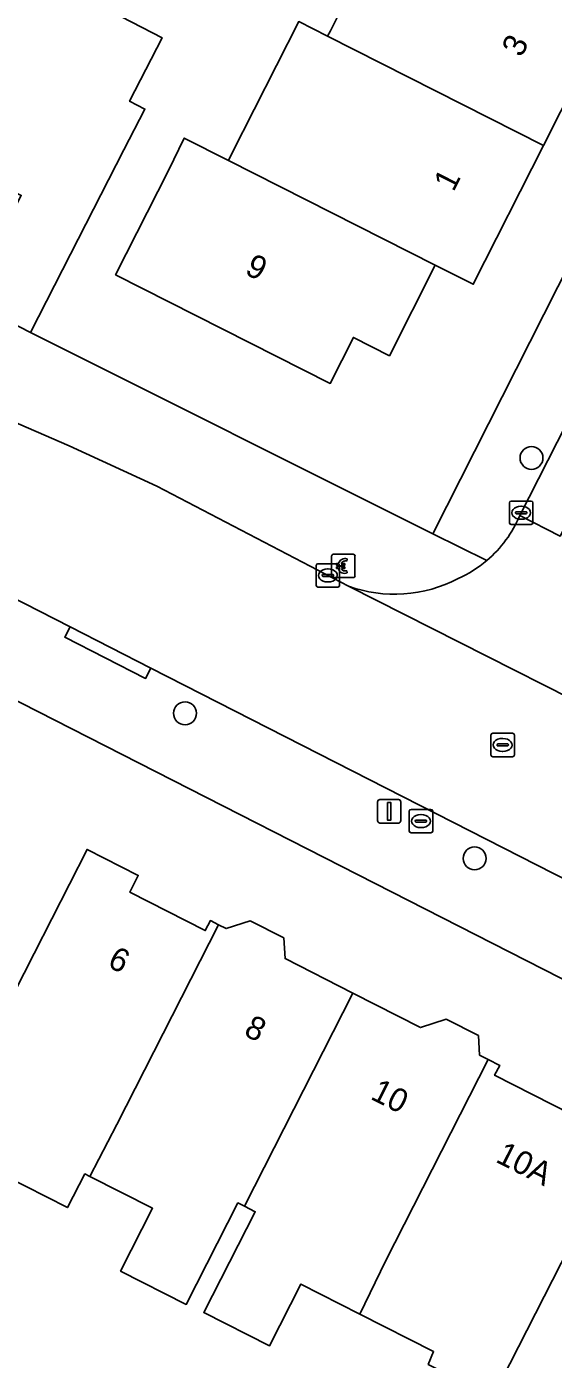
# Model space of a CAD drawing. Extents: x 160349 to 161355, y 381727 to 382854.
# Drawn here: x 160925.4 to 160947.9, y 382397.3 to 382454.3 of the extents above; entities that cross this region are included whole.
import ezdxf

# ---------------------------------------------------------------- set-up
doc = ezdxf.new("R2010")
doc.units = 0
for name, color, linetype in [('IMGEO_Betaalautomaat', 7, 'Continuous'), ('IMGEO_Boom', 7, 'Continuous'), ('IMGEO_Brandkraan', 7, 'Continuous'), ('IMGEO_Erf', 7, 'Continuous'), ('IMGEO_Kolk', 7, 'Continuous'), ('IMGEO_Lichtmast', 7, 'Continuous'), ('IMGEO_Pand', 7, 'Continuous'), ('IMGEO_Pand_nummerreeks', 7, 'Continuous'), ('IMGEO_Parkeervlak_open', 7, 'Continuous'), ('IMGEO_Rijbaan_lokaal_open', 7, 'Continuous'), ('IMGEO_Rioolput', 7, 'Continuous'), ('IMGEO_Voetpad_open', 7, 'Continuous')]:
    doc.layers.add(name, color=color, linetype=linetype)

msp = doc.modelspace()

# ---------------------------------------------------------------- linework, layer by layer
at = {"layer": 'IMGEO_Betaalautomaat'}
for p, q in [((160938.485, 382431.717), (160939.326, 382431.717)), ((160939.326, 382431.717), (160938.485, 382431.717)), ((160938.41, 382430.793), (160938.41, 382431.634)), ((160938.41, 382431.634), (160938.41, 382430.793)), ((160938.693, 382431.181), (160938.693, 382431.249)), ((160938.814, 382431.249), (160938.814, 382431.181)), ((160939.072, 382431.522), (160939.055, 382431.422)), ((160939.409, 382431.643), (160939.409, 382430.802)), ((160939.409, 382430.802), (160939.409, 382431.643)), ((160939.335, 382430.718), (160938.494, 382430.718)), ((160938.494, 382430.718), (160939.335, 382430.718)), ((160939.059, 382431.016), (160939.081, 382430.929))]:
    msp.add_line(p, q, dxfattribs=at)
for points in [[(160938.693, 382431.249), (160938.624, 382431.249), (160938.624, 382431.318), (160938.703, 382431.318)], [(160938.698, 382431.112), (160938.624, 382431.112), (160938.624, 382431.181), (160938.693, 382431.181)], [(160938.825, 382431.318), (160938.972, 382431.318), (160938.972, 382431.249), (160938.814, 382431.249)], [(160938.814, 382431.181), (160938.972, 382431.181), (160938.972, 382431.112), (160938.828, 382431.112)]]:
    msp.add_lwpolyline(points, dxfattribs=at)
for centre, radius, start, end in [((160938.488, 382431.64), 0.0779, 92.4484, 184.2845), ((160938.488, 382431.64), 0.0779, 92.4484, 184.2845), ((160939.332, 382431.64), 0.0779, 2.4484, 94.2845), ((160939.332, 382431.64), 0.0779, 2.4484, 94.2845), ((160938.959, 382431.167), 0.267, 191.8096, 297.0389), ((160938.986, 382431.242), 0.293, 73.014, 165.0139), ((160938.992, 382431.255), 0.179, 69.3236, 159.5683), ((160938.992, 382431.182), 0.179, 202.7625, 291.8693), ((160938.488, 382430.796), 0.0779, 182.4484, 274.2845), ((160938.488, 382430.796), 0.0779, 182.4484, 274.2845), ((160939.332, 382430.796), 0.0779, 272.4484, 4.2845), ((160939.332, 382430.796), 0.0779, 272.4484, 4.2845)]:
    msp.add_arc(centre, radius, start, end, dxfattribs=at)
at = {"layer": 'IMGEO_Boom'}
for centre in [(160946.951, 382435.836), (160932.148, 382424.922), (160944.519, 382418.719)]:
    msp.add_circle(centre, 0.489, dxfattribs=at)
at = {"layer": 'IMGEO_Brandkraan'}
for p, q in [((160941.728, 382419.889), (160941.728, 382420.741)), ((160941.803, 382420.815), (160942.655, 382420.815)), ((160941.987, 382420.309), (160941.987, 382420.321)), ((160942.03, 382420.358), (160942.428, 382420.358)), ((160942.216, 382420.595), (160942.241, 382420.595)), ((160942.471, 382420.321), (160942.471, 382420.309)), ((160942.729, 382420.741), (160942.729, 382419.889)), ((160942.655, 382419.815), (160941.803, 382419.815)), ((160942.425, 382420.272), (160942.027, 382420.272)), ((160942.239, 382420.035), (160942.214, 382420.035))]:
    msp.add_line(p, q, dxfattribs=at)
for points in [[(160941.728, 382419.889), (160941.728, 382420.741)], [(160941.803, 382420.815), (160942.655, 382420.815)], [(160942.729, 382420.741), (160942.729, 382419.889)], [(160942.655, 382419.815), (160941.803, 382419.815)]]:
    msp.add_lwpolyline(points, dxfattribs=at)
for centre, radius, start, end in [((160941.805, 382420.739), 0.0765, 91.552, 178.448), ((160941.805, 382420.739), 0.0765, 91.552, 178.448), ((160942.027, 382420.318), 0.0403, 85.8775, 175.7526), ((160942.024, 382420.308), 0.0366, 178.938, 274.7102), ((160942.428, 382420.315), 0.043, 264.8664, 352.4533), ((160942.432, 382420.32), 0.0386, 1.7309, 96.639), ((160942.653, 382420.739), 0.0765, 1.552, 88.448), ((160942.653, 382420.739), 0.0765, 1.552, 88.448), ((160941.805, 382419.891), 0.0765, 181.552, 268.448), ((160941.805, 382419.891), 0.0765, 181.552, 268.448), ((160942.653, 382419.891), 0.0765, 271.552, 358.448), ((160942.653, 382419.891), 0.0765, 271.552, 358.448)]:
    msp.add_arc(centre, radius, start, end, dxfattribs=at)
for centre, major_axis, ratio, start_param, end_param in [((160942.215, 382420.315), (-0.387, 0.002), 0.722429, 4.712389, 7.853982), ((160942.24, 382420.315), (-0.39, 0.002), 0.717154, 1.570796, 4.712389)]:
    msp.add_ellipse(centre, major_axis=major_axis, ratio=ratio, start_param=start_param, end_param=end_param, dxfattribs=at)
at = {"layer": 'IMGEO_Erf'}
for points in [[(160929.43, 382454.682), (160931.168, 382453.792), (160929.78, 382451.081), (160930.431, 382450.748), (160929.535, 382448.999), (160927.255, 382444.549), (160925.539, 382441.196), (160942.737, 382432.597), (160968.834, 382484.174)], [(160950.398, 382454.997), (160947.463, 382449.196), (160944.459, 382443.26), (160942.842, 382444.079), (160940.881, 382440.204), (160939.343, 382440.983), (160938.351, 382439.023), (160929.177, 382443.665), (160931.434, 382448.127), (160932.117, 382449.509), (160934.002, 382448.555), (160934.154, 382448.854), (160937.003, 382454.483), (160938.238, 382453.859), (160938.357, 382454.093), (160938.67, 382454.712)], [(160964.859, 382360.589), (160972.84, 382376.279), (160981.996, 382396.364), (160920.092, 382427.927), (160914.362, 382428.677), (160913.551, 382429.345), (160896.195, 382431.129), (160894.761, 382429.245), (160891.566, 382407.153), (160890.782, 382401.963), (160887.151, 382382.179)], [(160920.957, 382405.345), (160925.695, 382414.649), (160927.963, 382419.104), (160930.145, 382417.994), (160929.783, 382417.283), (160933.013, 382415.637), (160933.229, 382416.061), (160933.573, 382415.886), (160933.902, 382415.718), (160934.935, 382416.054), (160936.375, 382415.32), (160936.422, 382414.435), (160939.315, 382412.962), (160942.208, 382411.489), (160943.312, 382411.847), (160944.691, 382411.145), (160944.734, 382410.311), (160945.1, 382410.124), (160945.591, 382409.874), (160945.377, 382409.453), (160948.643, 382407.79)], [(160942.543, 382397.093), (160942.765, 382397.637), (160939.618, 382399.24), (160937.097, 382400.525), (160935.751, 382397.882), (160932.95, 382399.308), (160935.145, 382403.62), (160934.683, 382403.855), (160934.408, 382403.995), (160932.197, 382399.653), (160929.396, 382401.079), (160930.763, 382403.763), (160928.08, 382405.129), (160927.869, 382405.237), (160927.121, 382403.794), (160924.431, 382405.164)], [(160948.941, 382402.841), (160945.301, 382395.694)]]:
    msp.add_lwpolyline(points, dxfattribs=at)
at = {"layer": 'IMGEO_Kolk'}
for p, q in [((160946.084, 382433.994), (160946.936, 382433.994)), ((160946.009, 382433.068), (160946.009, 382433.92)), ((160946.268, 382433.488), (160946.268, 382433.5)), ((160946.706, 382433.451), (160946.308, 382433.451)), ((160946.311, 382433.537), (160946.709, 382433.537)), ((160946.497, 382433.774), (160946.522, 382433.774)), ((160946.752, 382433.5), (160946.752, 382433.488)), ((160947.01, 382433.92), (160947.01, 382433.068)), ((160946.936, 382432.994), (160946.084, 382432.994)), ((160946.52, 382433.214), (160946.495, 382433.214)), ((160937.752, 382430.387), (160937.752, 382431.239)), ((160937.827, 382431.313), (160938.679, 382431.313)), ((160938.753, 382431.239), (160938.753, 382430.387)), ((160938.011, 382430.807), (160938.011, 382430.819)), ((160938.449, 382430.77), (160938.051, 382430.77)), ((160938.054, 382430.856), (160938.452, 382430.856)), ((160938.263, 382430.533), (160938.238, 382430.533)), ((160938.24, 382431.093), (160938.265, 382431.093)), ((160938.495, 382430.819), (160938.495, 382430.807)), ((160938.679, 382430.313), (160937.827, 382430.313))]:
    msp.add_line(p, q, dxfattribs=at)
for points in [[(160946.084, 382433.994), (160946.936, 382433.994)], [(160946.009, 382433.068), (160946.009, 382433.92)], [(160947.01, 382433.92), (160947.01, 382433.068)], [(160946.936, 382432.994), (160946.084, 382432.994)], [(160937.752, 382430.387), (160937.752, 382431.239)], [(160937.827, 382431.313), (160938.679, 382431.313)], [(160938.753, 382431.239), (160938.753, 382430.387)], [(160938.679, 382430.313), (160937.827, 382430.313)]]:
    msp.add_lwpolyline(points, dxfattribs=at)
for centre, radius, start, end in [((160946.086, 382433.918), 0.0765, 91.552, 178.448), ((160946.086, 382433.918), 0.0765, 91.552, 178.448), ((160946.934, 382433.918), 0.0765, 1.552, 88.448), ((160946.934, 382433.918), 0.0765, 1.552, 88.448), ((160946.308, 382433.497), 0.0403, 85.8775, 175.7526), ((160946.305, 382433.487), 0.0366, 178.938, 274.7102), ((160946.709, 382433.494), 0.043, 264.8664, 352.4533), ((160946.713, 382433.499), 0.0386, 1.7309, 96.639), ((160946.086, 382433.07), 0.0765, 181.552, 268.448), ((160946.086, 382433.07), 0.0765, 181.552, 268.448), ((160946.934, 382433.07), 0.0765, 271.552, 358.448), ((160946.934, 382433.07), 0.0765, 271.552, 358.448), ((160937.829, 382431.237), 0.0765, 91.552, 178.448), ((160937.829, 382431.237), 0.0765, 91.552, 178.448), ((160938.677, 382431.237), 0.0765, 1.552, 88.448), ((160938.677, 382431.237), 0.0765, 1.552, 88.448), ((160938.051, 382430.816), 0.0403, 85.8775, 175.7526), ((160938.048, 382430.806), 0.0366, 178.938, 274.7102), ((160938.452, 382430.813), 0.043, 264.8664, 352.4533), ((160938.456, 382430.818), 0.0386, 1.7309, 96.639), ((160937.829, 382430.389), 0.0765, 181.552, 268.448), ((160937.829, 382430.389), 0.0765, 181.552, 268.448), ((160938.677, 382430.389), 0.0765, 271.552, 358.448), ((160938.677, 382430.389), 0.0765, 271.552, 358.448)]:
    msp.add_arc(centre, radius, start, end, dxfattribs=at)
for centre, major_axis, ratio, start_param, end_param in [((160946.496, 382433.494), (-0.387, 0.002), 0.722429, 4.712389, 7.853982), ((160946.521, 382433.494), (-0.39, 0.002), 0.717154, 1.570796, 4.712389), ((160938.239, 382430.813), (-0.387, 0.002), 0.722429, 4.712389, 7.853982), ((160938.264, 382430.813), (-0.39, 0.002), 0.717154, 1.570796, 4.712389)]:
    msp.add_ellipse(centre, major_axis=major_axis, ratio=ratio, start_param=start_param, end_param=end_param, dxfattribs=at)
at = {"layer": 'IMGEO_Lichtmast'}
for p, q in [((160940.375, 382420.332), (160940.375, 382421.132)), ((160940.375, 382421.132), (160940.375, 382420.332)), ((160940.475, 382421.232), (160941.265, 382421.232)), ((160941.265, 382421.232), (160940.475, 382421.232)), ((160941.365, 382421.132), (160941.365, 382420.332)), ((160941.365, 382420.332), (160941.365, 382421.132)), ((160941.265, 382420.232), (160940.475, 382420.232)), ((160940.475, 382420.232), (160941.265, 382420.232))]:
    msp.add_line(p, q, dxfattribs=at)
msp.add_lwpolyline([(160940.795, 382421.107), (160940.945, 382421.107), (160940.945, 382420.357), (160940.795, 382420.357), (160940.795, 382421.107)], dxfattribs=at)
for centre, start, end in [((160940.475, 382421.132), 90, 180), ((160940.475, 382421.132), 90, 180), ((160941.265, 382421.132), 0, 90), ((160941.265, 382421.132), 360, 90), ((160940.475, 382420.332), 180, 270), ((160940.475, 382420.332), 180, 270), ((160941.265, 382420.332), 270, 0), ((160941.265, 382420.332), 270, 0)]:
    msp.add_arc(centre, 0.1, start, end, dxfattribs=at)
at = {"layer": 'IMGEO_Pand'}
for points in [[(160917.282, 382449.717), (160921.135, 382447.744), (160921.691, 382448.829), (160925.147, 382447.059), (160922.851, 382442.573), (160925.539, 382441.196), (160927.255, 382444.549), (160929.535, 382448.999), (160930.431, 382450.748), (160929.78, 382451.081), (160931.168, 382453.792), (160929.43, 382454.682), (160930.608, 382456.981), (160930.227, 382457.177), (160930.017, 382456.768), (160926.597, 382458.52), (160927.136, 382459.572), (160923.327, 382461.522)], [(160940.027, 382460.244), (160939.917, 382460.297), (160938.948, 382458.383), (160938.688, 382457.869), (160939.945, 382457.232), (160938.67, 382454.712), (160938.357, 382454.093), (160938.238, 382453.859), (160947.463, 382449.196), (160950.398, 382454.997)], [(160947.463, 382449.196), (160938.238, 382453.859), (160937.003, 382454.483), (160934.154, 382448.854), (160934.002, 382448.555), (160942.842, 382444.079), (160944.459, 382443.26)], [(160942.842, 382444.079), (160934.002, 382448.555), (160932.117, 382449.509), (160931.434, 382448.127), (160929.177, 382443.665), (160938.351, 382439.023), (160939.343, 382440.983), (160940.881, 382440.204)], [(160933.573, 382415.886), (160933.229, 382416.061), (160933.013, 382415.637), (160929.783, 382417.283), (160930.145, 382417.994), (160927.963, 382419.104), (160925.695, 382414.649), (160920.957, 382405.345), (160923.801, 382403.928), (160924.431, 382405.164), (160927.121, 382403.794), (160927.869, 382405.237), (160928.08, 382405.129), (160929.227, 382407.342)], [(160928.08, 382405.129), (160930.763, 382403.763), (160929.396, 382401.079), (160932.197, 382399.653), (160934.408, 382403.995), (160934.683, 382403.855), (160939.315, 382412.962), (160936.422, 382414.435), (160936.375, 382415.32), (160934.935, 382416.054), (160933.902, 382415.718), (160933.573, 382415.886), (160929.227, 382407.342)], [(160939.618, 382399.24), (160940.716, 382401.506), (160945.1, 382410.124), (160944.734, 382410.311), (160944.691, 382411.145), (160943.312, 382411.847), (160942.208, 382411.489), (160939.315, 382412.962), (160934.683, 382403.855), (160935.145, 382403.62), (160932.95, 382399.308), (160935.751, 382397.882), (160937.097, 382400.525)], [(160939.618, 382399.24), (160942.765, 382397.637), (160942.543, 382397.093), (160945.301, 382395.694), (160948.941, 382402.841), (160951.209, 382407.296), (160948.972, 382408.436), (160948.643, 382407.79), (160945.377, 382409.453), (160945.591, 382409.874), (160945.1, 382410.124), (160940.716, 382401.506)]]:
    msp.add_lwpolyline(points, close=True, dxfattribs=at)
at = {"layer": 'IMGEO_Parkeervlak_open'}
msp.add_lwpolyline([(160964.244, 382463.845), (160962.422, 382464.763), (160946.453, 382433.379), (160948.171, 382432.487)], close=True, dxfattribs=at)
at = {"layer": 'IMGEO_Rijbaan_lokaal_open'}
for points in [[(160961.85, 382453.116), (160966.646, 382462.635), (160964.244, 382463.845), (160948.171, 382432.487), (160946.453, 382433.379)], [(160939.126, 382430.357), (160930.938, 382434.626), (160927.192, 382436.347), (160924.383, 382437.577), (160922.575, 382438.159), (160920.731, 382438.61), (160919.571, 382438.718), (160917.609, 382439.008), (160915.627, 382439.248), (160907.791, 382440.217), (160901.475, 382441.042), (160898.291, 382441.422), (160898.083, 382441.442), (160897.21, 382441.577), (160897.079, 382441.596), (160896.089, 382441.736)], [(160922.012, 382431.282), (160927.24, 382428.614), (160930.69, 382426.853), (160953.643, 382415.139), (160956.96, 382413.447), (160966.074, 382408.796), (160969.262, 382415.042), (160954.56, 382422.549), (160939.126, 382430.357)], [(160939.126, 382430.357), (160954.56, 382422.549)]]:
    msp.add_lwpolyline(points, dxfattribs=at)
for centre, radius, start, end in [((160941.754, 382435.341), 5.092, 310.1893, 337.3365), ((160941.747, 382435.344), 5.099, 293.8873, 310.224), ((160941.101, 382435.823), 5.812, 250.1331, 297.8017)]:
    msp.add_arc(centre, radius, start, end, dxfattribs=at)
at = {"layer": 'IMGEO_Rioolput'}
for p, q in [((160945.219, 382423.141), (160945.219, 382423.993)), ((160945.294, 382424.067), (160946.146, 382424.067)), ((160945.707, 382423.847), (160945.732, 382423.847)), ((160946.22, 382423.993), (160946.22, 382423.141)), ((160945.478, 382423.561), (160945.478, 382423.573)), ((160945.916, 382423.524), (160945.518, 382423.524)), ((160945.521, 382423.61), (160945.919, 382423.61)), ((160945.73, 382423.287), (160945.705, 382423.287)), ((160945.962, 382423.573), (160945.962, 382423.561)), ((160946.146, 382423.067), (160945.294, 382423.067))]:
    msp.add_line(p, q, dxfattribs=at)
for points in [[(160945.219, 382423.141), (160945.219, 382423.993)], [(160945.294, 382424.067), (160946.146, 382424.067)], [(160946.22, 382423.993), (160946.22, 382423.141)], [(160946.146, 382423.067), (160945.294, 382423.067)]]:
    msp.add_lwpolyline(points, dxfattribs=at)
for centre, radius, start, end in [((160945.296, 382423.991), 0.0765, 91.552, 178.448), ((160945.296, 382423.991), 0.0765, 91.552, 178.448), ((160946.144, 382423.991), 0.0765, 1.552, 88.448), ((160946.144, 382423.991), 0.0765, 1.552, 88.448), ((160945.296, 382423.143), 0.0765, 181.552, 268.448), ((160945.296, 382423.143), 0.0765, 181.552, 268.448), ((160945.518, 382423.57), 0.0403, 85.8775, 175.7526), ((160945.515, 382423.56), 0.0366, 178.938, 274.7102), ((160945.919, 382423.567), 0.043, 264.8664, 352.4533), ((160945.923, 382423.572), 0.0386, 1.7309, 96.639), ((160946.144, 382423.143), 0.0765, 271.552, 358.448), ((160946.144, 382423.143), 0.0765, 271.552, 358.448)]:
    msp.add_arc(centre, radius, start, end, dxfattribs=at)
for centre, major_axis, ratio, start_param, end_param in [((160945.706, 382423.567), (-0.387, 0.002), 0.722429, 4.712389, 7.853982), ((160945.731, 382423.567), (-0.39, 0.002), 0.717154, 1.570796, 4.712389)]:
    msp.add_ellipse(centre, major_axis=major_axis, ratio=ratio, start_param=start_param, end_param=end_param, dxfattribs=at)
at = {"layer": 'IMGEO_Voetpad_open'}
for points in [[(161002.835, 382546.797), (161001.046, 382547.459), (160998.63, 382542.762), (160997.605, 382541.038), (160976.841, 382500), (160969.726, 382485.938), (160968.834, 382484.174), (160942.737, 382432.597), (160945.04, 382431.451)], [(160946.453, 382433.379), (160962.422, 382464.763), (160963.696, 382467.268), (160977.96, 382495.301), (160980.338, 382500), (160982.603, 382504.477), (160982.713, 382504.694), (160982.266, 382504.916), (160984.441, 382509.213), (160984.888, 382508.991), (160985.711, 382510.618), (160986.939, 382513.045), (161000, 382538.855), (161000.837, 382540.464), (161001.385, 382541.516), (161002.177, 382543.084)], [(160925.539, 382441.196), (160922.851, 382442.573), (160904.48, 382452.066), (160906.592, 382454.452), (160905.24, 382455.698), (160899.625, 382458.599), (160898.803, 382460.149), (160896.839, 382446.183), (160896.089, 382441.736), (160897.079, 382441.596), (160897.21, 382441.577), (160898.083, 382441.442), (160898.291, 382441.422)], [(160945.04, 382431.451), (160942.737, 382432.597), (160925.539, 382441.196)], [(160919.571, 382438.718), (160920.731, 382438.61), (160920.87, 382439.09), (160924.522, 382438.057), (160924.383, 382437.577), (160927.192, 382436.347), (160930.938, 382434.626), (160939.126, 382430.357)], [(160897.214, 382434.517), (160896.488, 382434.599), (160895.551, 382434.705), (160894.761, 382429.245), (160896.195, 382431.129), (160913.551, 382429.345), (160914.362, 382428.677), (160920.092, 382427.927), (160981.996, 382396.364), (160984.04, 382395.376)], [(160930.69, 382426.853), (160930.461, 382426.41), (160927.011, 382428.171), (160927.24, 382428.614), (160922.012, 382431.282)], [(160980.917, 382401.134), (160979.482, 382401.953), (160968.505, 382407.555), (160966.074, 382408.796), (160956.96, 382413.447), (160956.73, 382413.004), (160953.413, 382414.696), (160953.643, 382415.139), (160930.69, 382426.853)]]:
    msp.add_lwpolyline(points, dxfattribs=at)
msp.add_lwpolyline([(160927.24, 382428.614), (160927.011, 382428.171), (160930.461, 382426.41), (160930.69, 382426.853)], close=True, dxfattribs=at)
for centre, radius, start, end in [((160941.754, 382435.341), 5.092, 310.1893, 337.3365), ((160941.747, 382435.344), 5.099, 293.8873, 310.224), ((160941.101, 382435.823), 5.812, 250.1331, 297.8017)]:
    msp.add_arc(centre, radius, start, end, dxfattribs=at)

# ---------------------------------------------------------------- texts
at = {"layer": 'IMGEO_Pand_nummerreeks'}
for s, rotation, p in [('3', 63.1629, (160946.523, 382452.921)), ('1', 63.1629, (160943.616, 382447.177)), ('9', 333.1627, (160934.656, 382443.717)), ('6', 333.283, (160928.787, 382414.113)), ('8', 333.282, (160934.612, 382411.18)), ('10', 333.282, (160940.023, 382408.457)), ('10A', 333.282, (160945.371, 382405.766))]:
    msp.add_text(s, height=1, rotation=rotation, dxfattribs=at).set_placement(p)

doc.saveas('drawing.dxf')
